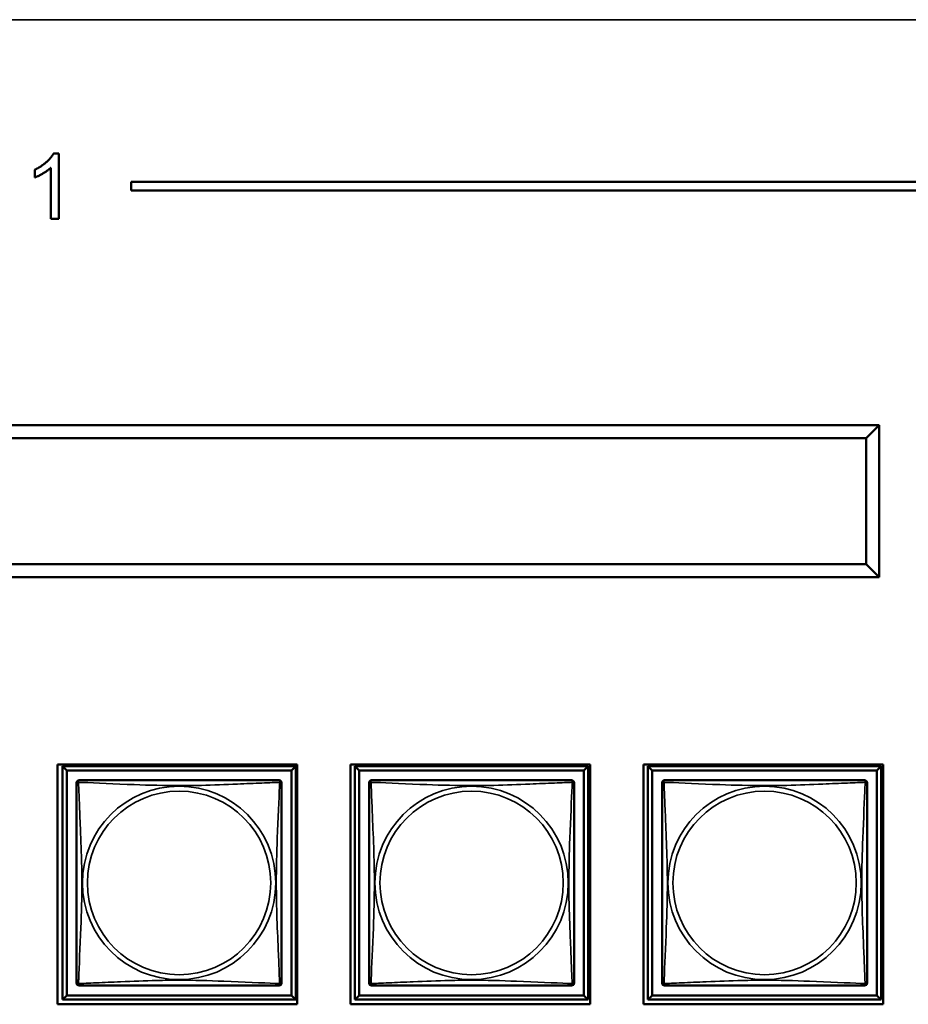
# Model space of a CAD drawing. Header units: inches. Extents: x 0.2 to 58.8, y 1.7 to 68.8.
# Tile 261 of 283: x 45.2 to 47.3, y 57.9 to 60.2. Entities that reach past the tile are written whole.
import ezdxf

# ---------------------------------------------------------------- set-up
doc = ezdxf.new("R2010")
doc.units = ezdxf.units.IN
doc.header["$MEASUREMENT"] = 0
doc.layers.add('Visible (ANSI)', color=7, linetype='Continuous', lineweight=50)
doc.layers.add('Visible Narrow (ANSI)', color=7, linetype='Continuous', lineweight=35)

msp = doc.modelspace()

# ---------------------------------------------------------------- linework, layer by layer
at = {"layer": 'Visible (ANSI)'}
for p, q in [((45.2836, 59.8523), (45.2955, 59.8523)), ((45.2955, 59.8523), (45.2955, 59.7017)), ((45.2403, 59.7968), (45.2403, 59.8147)), ((45.2771, 59.7017), (45.2771, 59.819)), ((45.4621, 59.7668), (45.4621, 59.7868)), ((45.4621, 59.7868), (52.3602, 59.7868)), ((52.3602, 59.7668), (45.4621, 59.7668)), ((45.2955, 59.7017), (45.2771, 59.7017)), ((47.1855, 59.2267), (44.6135, 59.2267)), ((47.1855, 59.2267), (47.1555, 59.1967)), ((47.1855, 58.8767), (47.1855, 59.2267)), ((44.6435, 59.1967), (47.1555, 59.1967)), ((47.1555, 59.1967), (47.1555, 58.9067)), ((47.1555, 58.9067), (44.6435, 58.9067)), ((47.1855, 58.8767), (47.1555, 58.9067)), ((44.6135, 58.8767), (47.1855, 58.8767)), ((45.2925, 57.893), (45.2925, 58.4454)), ((45.2925, 58.4454), (45.8449, 58.4454)), ((45.8449, 58.4454), (45.8449, 57.893)), ((45.9675, 57.893), (45.9675, 58.4454)), ((45.9675, 58.4454), (46.5199, 58.4454)), ((46.5199, 58.4454), (46.5199, 57.893)), ((46.6425, 57.893), (46.6425, 58.4454)), ((46.6425, 58.4454), (47.1949, 58.4454)), ((47.1949, 58.4454), (47.1949, 57.893)), ((45.304, 58.4412), (45.8414, 58.4412)), ((45.3138, 58.4313), (45.304, 58.4412)), ((45.304, 57.9038), (45.304, 58.4412)), ((45.3138, 58.4313), (45.8316, 58.4313)), ((45.3138, 57.9136), (45.3138, 58.4313)), ((45.8414, 58.4412), (45.8316, 58.4313)), ((45.8316, 58.4313), (45.8316, 57.9136)), ((45.8414, 58.4412), (45.8414, 57.9038)), ((45.978, 58.4412), (46.5154, 58.4412)), ((45.9878, 58.4313), (45.978, 58.4412)), ((45.978, 57.9038), (45.978, 58.4412)), ((45.9878, 58.4313), (46.5056, 58.4313)), ((45.9878, 57.9136), (45.9878, 58.4313)), ((46.5154, 58.4412), (46.5056, 58.4313)), ((46.5056, 58.4313), (46.5056, 57.9136)), ((46.5154, 58.4412), (46.5154, 57.9038)), ((46.653, 58.4412), (47.1904, 58.4412)), ((46.6628, 58.4313), (46.653, 58.4412)), ((46.653, 57.9038), (46.653, 58.4412)), ((46.6628, 58.4313), (47.1806, 58.4313)), ((46.6628, 57.9136), (46.6628, 58.4313)), ((47.1904, 58.4412), (47.1806, 58.4313)), ((47.1806, 58.4313), (47.1806, 57.9136)), ((47.1904, 58.4412), (47.1904, 57.9038)), ((45.3138, 57.9136), (45.304, 57.9038)), ((45.8414, 57.9038), (45.304, 57.9038)), ((45.8316, 57.9136), (45.3138, 57.9136)), ((45.8316, 57.9136), (45.8414, 57.9038)), ((45.9878, 57.9136), (45.978, 57.9038)), ((46.5154, 57.9038), (45.978, 57.9038)), ((46.5056, 57.9136), (45.9878, 57.9136)), ((46.5056, 57.9136), (46.5154, 57.9038)), ((46.6628, 57.9136), (46.653, 57.9038)), ((47.1904, 57.9038), (46.653, 57.9038)), ((47.1806, 57.9136), (46.6628, 57.9136)), ((47.1806, 57.9136), (47.1904, 57.9038)), ((45.8449, 57.893), (45.2925, 57.893)), ((46.5199, 57.893), (45.9675, 57.893)), ((47.1949, 57.893), (46.6425, 57.893))]:
    msp.add_line(p, q, dxfattribs=at)
for centre, start, end in [((45.3424, 58.4028), 90, 180), ((45.803, 58.4028), 0, 90), ((46.0164, 58.4028), 90, 180), ((46.477, 58.4028), 0, 90), ((46.6914, 58.4028), 90, 180), ((47.152, 58.4028), 0, 90), ((45.3424, 57.9422), 180, 270), ((45.803, 57.9422), 270, 360), ((46.0164, 57.9422), 180, 270), ((46.477, 57.9422), 270, 360), ((46.6914, 57.9422), 180, 270), ((47.152, 57.9422), 270, 360)]:
    msp.add_arc(centre, 0.00591, start, end, dxfattribs=at)
for points in [[(45.2403, 59.8147), (45.2557, 59.8219), (45.2788, 59.8426), (45.2836, 59.8523)], [(45.2771, 59.819), (45.2705, 59.8127), (45.2489, 59.8), (45.2403, 59.7968)]]:
    msp.add_open_spline(points, degree=2, dxfattribs=at)
for points in [[(45.3365, 58.4028), (45.3365, 58.4022), (45.3365, 58.3995), (45.3365, 58.3951), (45.3365, 58.387), (45.3365, 58.3731), (45.3365, 58.3569), (45.3365, 58.3408), (45.3365, 58.3226), (45.3365, 58.304), (45.3365, 58.2776), (45.3365, 58.2503), (45.3365, 58.2232), (45.3365, 58.2063), (45.3365, 58.1894), (45.3365, 58.1725), (45.3365, 58.1386), (45.3365, 58.1048), (45.3365, 58.0711), (45.3365, 58.0291), (45.3365, 57.9851), (45.3365, 57.9596), (45.3365, 57.9495), (45.3365, 57.9431), (45.3365, 57.9422)], [(45.803, 58.4087), (45.8024, 58.4087), (45.7997, 58.4087), (45.7953, 58.4087), (45.7872, 58.4087), (45.7733, 58.4087), (45.7571, 58.4087), (45.741, 58.4087), (45.7228, 58.4087), (45.7042, 58.4087), (45.6778, 58.4087), (45.6505, 58.4087), (45.6235, 58.4087), (45.6065, 58.4087), (45.5896, 58.4087), (45.5727, 58.4087), (45.5388, 58.4087), (45.505, 58.4087), (45.4713, 58.4087), (45.4293, 58.4087), (45.3854, 58.4087), (45.3598, 58.4087), (45.3497, 58.4087), (45.3433, 58.4087), (45.3424, 58.4087)], [(45.8089, 57.9422), (45.8089, 57.9427), (45.8089, 57.9455), (45.8089, 57.9499), (45.8089, 57.958), (45.8089, 57.9719), (45.8089, 57.988), (45.8089, 58.0042), (45.8089, 58.0224), (45.8089, 58.041), (45.8089, 58.0674), (45.8089, 58.0947), (45.8089, 58.1217), (45.8089, 58.1386), (45.8089, 58.1556), (45.8089, 58.1725), (45.8089, 58.2063), (45.8089, 58.2402), (45.8089, 58.2739), (45.8089, 58.3159), (45.8089, 58.3598), (45.8089, 58.3854), (45.8089, 58.3954), (45.8089, 58.4018), (45.8089, 58.4028)], [(46.0105, 58.4028), (46.0105, 58.4022), (46.0105, 58.3995), (46.0105, 58.3951), (46.0105, 58.387), (46.0105, 58.3731), (46.0105, 58.3569), (46.0105, 58.3408), (46.0105, 58.3226), (46.0105, 58.304), (46.0105, 58.2776), (46.0105, 58.2503), (46.0105, 58.2232), (46.0105, 58.2063), (46.0105, 58.1894), (46.0105, 58.1725), (46.0105, 58.1386), (46.0105, 58.1048), (46.0105, 58.0711), (46.0105, 58.0291), (46.0105, 57.9851), (46.0105, 57.9596), (46.0105, 57.9495), (46.0105, 57.9431), (46.0105, 57.9422)], [(46.477, 58.4087), (46.4764, 58.4087), (46.4737, 58.4087), (46.4693, 58.4087), (46.4612, 58.4087), (46.4473, 58.4087), (46.4311, 58.4087), (46.415, 58.4087), (46.3968, 58.4087), (46.3782, 58.4087), (46.3518, 58.4087), (46.3245, 58.4087), (46.2975, 58.4087), (46.2805, 58.4087), (46.2636, 58.4087), (46.2467, 58.4087), (46.2128, 58.4087), (46.179, 58.4087), (46.1453, 58.4087), (46.1033, 58.4087), (46.0594, 58.4087), (46.0338, 58.4087), (46.0237, 58.4087), (46.0173, 58.4087), (46.0164, 58.4087)], [(46.4829, 57.9422), (46.4829, 57.9427), (46.4829, 57.9455), (46.4829, 57.9499), (46.4829, 57.958), (46.4829, 57.9719), (46.4829, 57.988), (46.4829, 58.0042), (46.4829, 58.0224), (46.4829, 58.041), (46.4829, 58.0674), (46.4829, 58.0947), (46.4829, 58.1217), (46.4829, 58.1386), (46.4829, 58.1556), (46.4829, 58.1725), (46.4829, 58.2063), (46.4829, 58.2402), (46.4829, 58.2739), (46.4829, 58.3159), (46.4829, 58.3598), (46.4829, 58.3854), (46.4829, 58.3954), (46.4829, 58.4018), (46.4829, 58.4028)], [(46.6855, 58.4028), (46.6855, 58.4022), (46.6855, 58.3995), (46.6855, 58.3951), (46.6855, 58.387), (46.6855, 58.3731), (46.6855, 58.3569), (46.6855, 58.3408), (46.6855, 58.3226), (46.6855, 58.304), (46.6855, 58.2776), (46.6855, 58.2503), (46.6855, 58.2232), (46.6855, 58.2063), (46.6855, 58.1894), (46.6855, 58.1725), (46.6855, 58.1386), (46.6855, 58.1048), (46.6855, 58.0711), (46.6855, 58.0291), (46.6855, 57.9851), (46.6855, 57.9596), (46.6855, 57.9495), (46.6855, 57.9431), (46.6855, 57.9422)], [(47.152, 58.4087), (47.1514, 58.4087), (47.1487, 58.4087), (47.1443, 58.4087), (47.1362, 58.4087), (47.1223, 58.4087), (47.1061, 58.4087), (47.09, 58.4087), (47.0718, 58.4087), (47.0532, 58.4087), (47.0268, 58.4087), (46.9995, 58.4087), (46.9725, 58.4087), (46.9555, 58.4087), (46.9386, 58.4087), (46.9217, 58.4087), (46.8878, 58.4087), (46.854, 58.4087), (46.8203, 58.4087), (46.7783, 58.4087), (46.7344, 58.4087), (46.7088, 58.4087), (46.6987, 58.4087), (46.6923, 58.4087), (46.6914, 58.4087)], [(47.1579, 57.9422), (47.1579, 57.9427), (47.1579, 57.9455), (47.1579, 57.9499), (47.1579, 57.958), (47.1579, 57.9719), (47.1579, 57.988), (47.1579, 58.0042), (47.1579, 58.0224), (47.1579, 58.041), (47.1579, 58.0674), (47.1579, 58.0947), (47.1579, 58.1217), (47.1579, 58.1386), (47.1579, 58.1556), (47.1579, 58.1725), (47.1579, 58.2063), (47.1579, 58.2402), (47.1579, 58.2739), (47.1579, 58.3159), (47.1579, 58.3598), (47.1579, 58.3854), (47.1579, 58.3954), (47.1579, 58.4018), (47.1579, 58.4028)], [(45.3424, 57.9363), (45.343, 57.9363), (45.3457, 57.9363), (45.3501, 57.9363), (45.3582, 57.9363), (45.3721, 57.9363), (45.3882, 57.9363), (45.4044, 57.9363), (45.4226, 57.9363), (45.4412, 57.9363), (45.4676, 57.9363), (45.4949, 57.9363), (45.5219, 57.9363), (45.5388, 57.9363), (45.5558, 57.9363), (45.5727, 57.9363), (45.6065, 57.9363), (45.6404, 57.9363), (45.6741, 57.9363), (45.7161, 57.9363), (45.76, 57.9363), (45.7856, 57.9363), (45.7957, 57.9363), (45.8021, 57.9363), (45.803, 57.9363)], [(46.0164, 57.9363), (46.017, 57.9363), (46.0197, 57.9363), (46.0241, 57.9363), (46.0322, 57.9363), (46.0461, 57.9363), (46.0622, 57.9363), (46.0784, 57.9363), (46.0966, 57.9363), (46.1152, 57.9363), (46.1416, 57.9363), (46.1689, 57.9363), (46.1959, 57.9363), (46.2128, 57.9363), (46.2298, 57.9363), (46.2467, 57.9363), (46.2805, 57.9363), (46.3144, 57.9363), (46.3481, 57.9363), (46.3901, 57.9363), (46.434, 57.9363), (46.4596, 57.9363), (46.4697, 57.9363), (46.4761, 57.9363), (46.477, 57.9363)], [(46.6914, 57.9363), (46.692, 57.9363), (46.6947, 57.9363), (46.6991, 57.9363), (46.7072, 57.9363), (46.7211, 57.9363), (46.7372, 57.9363), (46.7534, 57.9363), (46.7716, 57.9363), (46.7902, 57.9363), (46.8166, 57.9363), (46.8439, 57.9363), (46.8709, 57.9363), (46.8878, 57.9363), (46.9048, 57.9363), (46.9217, 57.9363), (46.9555, 57.9363), (46.9894, 57.9363), (47.0231, 57.9363), (47.0651, 57.9363), (47.109, 57.9363), (47.1346, 57.9363), (47.1447, 57.9363), (47.1511, 57.9363), (47.152, 57.9363)]]:
    msp.add_open_spline(points, degree=3, knots=[0.325731, 0.325731, 0.325731, 0.325731, 0.404774, 0.404774, 0.404774, 0.550532, 0.550532, 0.550532, 0.69629, 0.69629, 0.69629, 0.902598, 0.902598, 0.902598, 1.03154, 1.03154, 1.03154, 1.289425, 1.289425, 1.289425, 1.610774, 1.610774, 1.610774, 1.73735, 1.73735, 1.73735, 1.73735], dxfattribs=at)
at = {"layer": 'Visible Narrow (ANSI)'}
msp.add_line((53.1829, 60.16), (21.4369, 60.16), dxfattribs=at)
for centre, radius in [((45.5727, 58.1725), 0.2227), ((45.5727, 58.1725), 0.2113), ((46.2467, 58.1725), 0.2227), ((46.2467, 58.1725), 0.2113), ((46.9217, 58.1725), 0.2227), ((46.9217, 58.1725), 0.2113)]:
    msp.add_circle(centre, radius, dxfattribs=at)
for points, knots in [([(45.3365, 58.4028), (45.3365, 58.4029), (45.3365, 58.403), (45.3365, 58.4033), (45.3366, 58.4035), (45.3367, 58.4037), (45.3368, 58.4039), (45.3369, 58.404), (45.337, 58.4041), (45.3372, 58.4042), (45.3374, 58.4043), (45.338, 58.4045), (45.3385, 58.4046), (45.3396, 58.4045), (45.3402, 58.4044), (45.341, 58.4042)], [-0.0844808, -0.0844808, -0.0844808, -0.0844808, -0.06943799, -0.06943799, -0.05587828, -0.05587828, -0.04740346, -0.04740346, -0.04210669, -0.04210669, -0.03151317, -0.03151317, -0.01456352, -0.01456352, 0.00026741, 0.00026741, 0.00026741, 0.00026741]), ([(45.341, 58.4042), (45.3408, 58.4049), (45.3407, 58.4056), (45.3406, 58.4067), (45.3407, 58.4072), (45.3408, 58.4078), (45.3409, 58.4079), (45.3411, 58.4082), (45.3412, 58.4082), (45.3413, 58.4084), (45.3414, 58.4085), (45.3417, 58.4086), (45.3419, 58.4086), (45.3422, 58.4087), (45.3423, 58.4087), (45.3424, 58.4087)], [-0.00026741, -0.00026741, -0.00026741, -0.00026741, 0.01456352, 0.01456352, 0.03151317, 0.03151317, 0.04210669, 0.04210669, 0.04740346, 0.04740346, 0.05587828, 0.05587828, 0.06943799, 0.06943799, 0.0844808, 0.0844808, 0.0844808, 0.0844808]), ([(45.341, 57.9408), (45.3411, 57.9436), (45.3413, 57.9471), (45.3414, 57.9511), (45.3425, 57.9787), (45.3446, 58.0258), (45.3463, 58.0693), (45.3477, 58.1042), (45.3487, 58.1384), (45.3487, 58.1725), (45.3487, 58.1895), (45.3485, 58.2066), (45.348, 58.2237), (45.3474, 58.2512), (45.3462, 58.2794), (45.345, 58.307), (45.3442, 58.3266), (45.3434, 58.3459), (45.3427, 58.3632), (45.3419, 58.3804), (45.3414, 58.3953), (45.341, 58.4042)], [-1.657319, -1.657319, -1.657319, -1.657319, -1.610774, -1.610774, -1.610774, -1.289425, -1.289425, -1.289425, -1.03154, -1.03154, -1.03154, -0.902598, -0.902598, -0.902598, -0.69629, -0.69629, -0.69629, -0.550532, -0.550532, -0.550532, -0.405761, -0.405761, -0.405761, -0.405761]), ([(45.341, 58.4042), (45.3438, 58.404), (45.3473, 58.4039), (45.3513, 58.4038), (45.379, 58.4027), (45.426, 58.4005), (45.4695, 58.3988), (45.5044, 58.3975), (45.5386, 58.3965), (45.5727, 58.3965), (45.5897, 58.3965), (45.6068, 58.3967), (45.624, 58.3971), (45.6514, 58.3978), (45.6796, 58.3989), (45.7072, 58.4001), (45.7268, 58.4009), (45.7461, 58.4018), (45.7634, 58.4025), (45.7806, 58.4032), (45.7955, 58.4038), (45.8044, 58.4042)], [-1.657319, -1.657319, -1.657319, -1.657319, -1.610774, -1.610774, -1.610774, -1.289425, -1.289425, -1.289425, -1.03154, -1.03154, -1.03154, -0.902598, -0.902598, -0.902598, -0.69629, -0.69629, -0.69629, -0.550532, -0.550532, -0.550532, -0.405761, -0.405761, -0.405761, -0.405761]), ([(45.8044, 58.4042), (45.8043, 58.4013), (45.8041, 58.3978), (45.804, 58.3938), (45.8029, 58.3662), (45.8008, 58.3192), (45.799, 58.2757), (45.7977, 58.2407), (45.7967, 58.2066), (45.7967, 58.1725), (45.7967, 58.1554), (45.7969, 58.1384), (45.7973, 58.1212), (45.798, 58.0937), (45.7992, 58.0656), (45.8003, 58.0379), (45.8012, 58.0184), (45.802, 57.999), (45.8027, 57.9817), (45.8034, 57.9646), (45.804, 57.9496), (45.8044, 57.9408)], [-1.657319, -1.657319, -1.657319, -1.657319, -1.610774, -1.610774, -1.610774, -1.289425, -1.289425, -1.289425, -1.03154, -1.03154, -1.03154, -0.902598, -0.902598, -0.902598, -0.69629, -0.69629, -0.69629, -0.550532, -0.550532, -0.550532, -0.405761, -0.405761, -0.405761, -0.405761]), ([(45.803, 58.4087), (45.8031, 58.4087), (45.8032, 58.4087), (45.8035, 58.4086), (45.8037, 58.4086), (45.804, 58.4085), (45.8041, 58.4084), (45.8042, 58.4082), (45.8043, 58.4082), (45.8044, 58.4079), (45.8045, 58.4078), (45.8047, 58.4072), (45.8048, 58.4067), (45.8047, 58.4056), (45.8046, 58.4049), (45.8044, 58.4042)], [-0.0844808, -0.0844808, -0.0844808, -0.0844808, -0.06943799, -0.06943799, -0.05587828, -0.05587828, -0.04740346, -0.04740346, -0.04210669, -0.04210669, -0.03151317, -0.03151317, -0.01456352, -0.01456352, 0.00026741, 0.00026741, 0.00026741, 0.00026741]), ([(45.8044, 58.4042), (45.8051, 58.4044), (45.8058, 58.4045), (45.8069, 58.4046), (45.8074, 58.4045), (45.808, 58.4043), (45.8082, 58.4042), (45.8084, 58.4041), (45.8084, 58.404), (45.8086, 58.4039), (45.8087, 58.4037), (45.8088, 58.4035), (45.8089, 58.4033), (45.8089, 58.403), (45.8089, 58.4029), (45.8089, 58.4028)], [-0.00026741, -0.00026741, -0.00026741, -0.00026741, 0.01456352, 0.01456352, 0.03151317, 0.03151317, 0.04210669, 0.04210669, 0.04740346, 0.04740346, 0.05587828, 0.05587828, 0.06943799, 0.06943799, 0.0844808, 0.0844808, 0.0844808, 0.0844808]), ([(46.0105, 58.4028), (46.0105, 58.4029), (46.0105, 58.403), (46.0105, 58.4033), (46.0106, 58.4035), (46.0107, 58.4037), (46.0108, 58.4039), (46.0109, 58.404), (46.011, 58.4041), (46.0112, 58.4042), (46.0114, 58.4043), (46.012, 58.4045), (46.0125, 58.4046), (46.0136, 58.4045), (46.0142, 58.4044), (46.015, 58.4042)], [-0.0844808, -0.0844808, -0.0844808, -0.0844808, -0.06943799, -0.06943799, -0.05587828, -0.05587828, -0.04740346, -0.04740346, -0.04210669, -0.04210669, -0.03151317, -0.03151317, -0.01456352, -0.01456352, 0.00026741, 0.00026741, 0.00026741, 0.00026741]), ([(46.015, 58.4042), (46.0148, 58.4049), (46.0147, 58.4056), (46.0146, 58.4067), (46.0147, 58.4072), (46.0148, 58.4078), (46.0149, 58.4079), (46.0151, 58.4082), (46.0152, 58.4082), (46.0153, 58.4084), (46.0154, 58.4085), (46.0157, 58.4086), (46.0159, 58.4086), (46.0162, 58.4087), (46.0163, 58.4087), (46.0164, 58.4087)], [-0.00026741, -0.00026741, -0.00026741, -0.00026741, 0.01456352, 0.01456352, 0.03151317, 0.03151317, 0.04210669, 0.04210669, 0.04740346, 0.04740346, 0.05587828, 0.05587828, 0.06943799, 0.06943799, 0.0844808, 0.0844808, 0.0844808, 0.0844808]), ([(46.015, 57.9408), (46.0151, 57.9436), (46.0153, 57.9471), (46.0154, 57.9511), (46.0165, 57.9787), (46.0186, 58.0258), (46.0203, 58.0693), (46.0217, 58.1042), (46.0227, 58.1384), (46.0227, 58.1725), (46.0227, 58.1895), (46.0225, 58.2066), (46.022, 58.2237), (46.0214, 58.2512), (46.0202, 58.2794), (46.019, 58.307), (46.0182, 58.3266), (46.0174, 58.3459), (46.0167, 58.3632), (46.0159, 58.3804), (46.0154, 58.3953), (46.015, 58.4042)], [-1.657319, -1.657319, -1.657319, -1.657319, -1.610774, -1.610774, -1.610774, -1.289425, -1.289425, -1.289425, -1.03154, -1.03154, -1.03154, -0.902598, -0.902598, -0.902598, -0.69629, -0.69629, -0.69629, -0.550532, -0.550532, -0.550532, -0.405761, -0.405761, -0.405761, -0.405761]), ([(46.015, 58.4042), (46.0178, 58.404), (46.0213, 58.4039), (46.0253, 58.4038), (46.053, 58.4027), (46.1, 58.4005), (46.1435, 58.3988), (46.1784, 58.3975), (46.2126, 58.3965), (46.2467, 58.3965), (46.2637, 58.3965), (46.2808, 58.3967), (46.298, 58.3971), (46.3254, 58.3978), (46.3536, 58.3989), (46.3812, 58.4001), (46.4008, 58.4009), (46.4201, 58.4018), (46.4374, 58.4025), (46.4546, 58.4032), (46.4695, 58.4038), (46.4784, 58.4042)], [-1.657319, -1.657319, -1.657319, -1.657319, -1.610774, -1.610774, -1.610774, -1.289425, -1.289425, -1.289425, -1.03154, -1.03154, -1.03154, -0.902598, -0.902598, -0.902598, -0.69629, -0.69629, -0.69629, -0.550532, -0.550532, -0.550532, -0.405761, -0.405761, -0.405761, -0.405761]), ([(46.4784, 58.4042), (46.4783, 58.4013), (46.4781, 58.3978), (46.478, 58.3938), (46.4769, 58.3662), (46.4748, 58.3192), (46.473, 58.2757), (46.4717, 58.2407), (46.4707, 58.2066), (46.4707, 58.1725), (46.4707, 58.1554), (46.4709, 58.1384), (46.4713, 58.1212), (46.472, 58.0937), (46.4732, 58.0656), (46.4743, 58.0379), (46.4752, 58.0184), (46.476, 57.999), (46.4767, 57.9817), (46.4774, 57.9646), (46.478, 57.9496), (46.4784, 57.9408)], [-1.657319, -1.657319, -1.657319, -1.657319, -1.610774, -1.610774, -1.610774, -1.289425, -1.289425, -1.289425, -1.03154, -1.03154, -1.03154, -0.902598, -0.902598, -0.902598, -0.69629, -0.69629, -0.69629, -0.550532, -0.550532, -0.550532, -0.405761, -0.405761, -0.405761, -0.405761]), ([(46.477, 58.4087), (46.4771, 58.4087), (46.4772, 58.4087), (46.4775, 58.4086), (46.4777, 58.4086), (46.478, 58.4085), (46.4781, 58.4084), (46.4782, 58.4082), (46.4783, 58.4082), (46.4784, 58.4079), (46.4785, 58.4078), (46.4787, 58.4072), (46.4788, 58.4067), (46.4787, 58.4056), (46.4786, 58.4049), (46.4784, 58.4042)], [-0.0844808, -0.0844808, -0.0844808, -0.0844808, -0.06943799, -0.06943799, -0.05587828, -0.05587828, -0.04740346, -0.04740346, -0.04210669, -0.04210669, -0.03151317, -0.03151317, -0.01456352, -0.01456352, 0.00026741, 0.00026741, 0.00026741, 0.00026741]), ([(46.4784, 58.4042), (46.4791, 58.4044), (46.4798, 58.4045), (46.4809, 58.4046), (46.4814, 58.4045), (46.482, 58.4043), (46.4822, 58.4042), (46.4824, 58.4041), (46.4824, 58.404), (46.4826, 58.4039), (46.4827, 58.4037), (46.4828, 58.4035), (46.4829, 58.4033), (46.4829, 58.403), (46.4829, 58.4029), (46.4829, 58.4028)], [-0.00026741, -0.00026741, -0.00026741, -0.00026741, 0.01456352, 0.01456352, 0.03151317, 0.03151317, 0.04210669, 0.04210669, 0.04740346, 0.04740346, 0.05587828, 0.05587828, 0.06943799, 0.06943799, 0.0844808, 0.0844808, 0.0844808, 0.0844808]), ([(46.6855, 58.4028), (46.6855, 58.4029), (46.6855, 58.403), (46.6855, 58.4033), (46.6856, 58.4035), (46.6857, 58.4037), (46.6858, 58.4039), (46.6859, 58.404), (46.686, 58.4041), (46.6862, 58.4042), (46.6864, 58.4043), (46.687, 58.4045), (46.6875, 58.4046), (46.6886, 58.4045), (46.6892, 58.4044), (46.69, 58.4042)], [-0.0844808, -0.0844808, -0.0844808, -0.0844808, -0.06943799, -0.06943799, -0.05587828, -0.05587828, -0.04740346, -0.04740346, -0.04210669, -0.04210669, -0.03151317, -0.03151317, -0.01456352, -0.01456352, 0.00026741, 0.00026741, 0.00026741, 0.00026741]), ([(46.69, 58.4042), (46.6898, 58.4049), (46.6897, 58.4056), (46.6896, 58.4067), (46.6897, 58.4072), (46.6898, 58.4078), (46.6899, 58.4079), (46.6901, 58.4082), (46.6902, 58.4082), (46.6903, 58.4084), (46.6904, 58.4085), (46.6907, 58.4086), (46.6909, 58.4086), (46.6912, 58.4087), (46.6913, 58.4087), (46.6914, 58.4087)], [-0.00026741, -0.00026741, -0.00026741, -0.00026741, 0.01456352, 0.01456352, 0.03151317, 0.03151317, 0.04210669, 0.04210669, 0.04740346, 0.04740346, 0.05587828, 0.05587828, 0.06943799, 0.06943799, 0.0844808, 0.0844808, 0.0844808, 0.0844808]), ([(46.69, 57.9408), (46.6901, 57.9436), (46.6903, 57.9471), (46.6904, 57.9511), (46.6915, 57.9787), (46.6936, 58.0258), (46.6953, 58.0693), (46.6967, 58.1042), (46.6977, 58.1384), (46.6977, 58.1725), (46.6977, 58.1895), (46.6975, 58.2066), (46.697, 58.2237), (46.6964, 58.2512), (46.6952, 58.2794), (46.694, 58.307), (46.6932, 58.3266), (46.6924, 58.3459), (46.6917, 58.3632), (46.6909, 58.3804), (46.6904, 58.3953), (46.69, 58.4042)], [-1.657319, -1.657319, -1.657319, -1.657319, -1.610774, -1.610774, -1.610774, -1.289425, -1.289425, -1.289425, -1.03154, -1.03154, -1.03154, -0.902598, -0.902598, -0.902598, -0.69629, -0.69629, -0.69629, -0.550532, -0.550532, -0.550532, -0.405761, -0.405761, -0.405761, -0.405761]), ([(46.69, 58.4042), (46.6928, 58.404), (46.6963, 58.4039), (46.7003, 58.4038), (46.728, 58.4027), (46.775, 58.4005), (46.8185, 58.3988), (46.8534, 58.3975), (46.8876, 58.3965), (46.9217, 58.3965), (46.9387, 58.3965), (46.9558, 58.3967), (46.973, 58.3971), (47.0004, 58.3978), (47.0286, 58.3989), (47.0562, 58.4001), (47.0758, 58.4009), (47.0951, 58.4018), (47.1124, 58.4025), (47.1296, 58.4032), (47.1445, 58.4038), (47.1534, 58.4042)], [-1.657319, -1.657319, -1.657319, -1.657319, -1.610774, -1.610774, -1.610774, -1.289425, -1.289425, -1.289425, -1.03154, -1.03154, -1.03154, -0.902598, -0.902598, -0.902598, -0.69629, -0.69629, -0.69629, -0.550532, -0.550532, -0.550532, -0.405761, -0.405761, -0.405761, -0.405761]), ([(47.1534, 58.4042), (47.1533, 58.4013), (47.1531, 58.3978), (47.153, 58.3938), (47.1519, 58.3662), (47.1498, 58.3192), (47.148, 58.2757), (47.1467, 58.2407), (47.1457, 58.2066), (47.1457, 58.1725), (47.1457, 58.1554), (47.1459, 58.1384), (47.1463, 58.1212), (47.147, 58.0937), (47.1482, 58.0656), (47.1493, 58.0379), (47.1502, 58.0184), (47.151, 57.999), (47.1517, 57.9817), (47.1524, 57.9646), (47.153, 57.9496), (47.1534, 57.9408)], [-1.657319, -1.657319, -1.657319, -1.657319, -1.610774, -1.610774, -1.610774, -1.289425, -1.289425, -1.289425, -1.03154, -1.03154, -1.03154, -0.902598, -0.902598, -0.902598, -0.69629, -0.69629, -0.69629, -0.550532, -0.550532, -0.550532, -0.405761, -0.405761, -0.405761, -0.405761]), ([(47.152, 58.4087), (47.1521, 58.4087), (47.1522, 58.4087), (47.1525, 58.4086), (47.1527, 58.4086), (47.153, 58.4085), (47.1531, 58.4084), (47.1532, 58.4082), (47.1533, 58.4082), (47.1534, 58.4079), (47.1535, 58.4078), (47.1537, 58.4072), (47.1538, 58.4067), (47.1537, 58.4056), (47.1536, 58.4049), (47.1534, 58.4042)], [-0.0844808, -0.0844808, -0.0844808, -0.0844808, -0.06943799, -0.06943799, -0.05587828, -0.05587828, -0.04740346, -0.04740346, -0.04210669, -0.04210669, -0.03151317, -0.03151317, -0.01456352, -0.01456352, 0.00026741, 0.00026741, 0.00026741, 0.00026741]), ([(47.1534, 58.4042), (47.1541, 58.4044), (47.1548, 58.4045), (47.1559, 58.4046), (47.1564, 58.4045), (47.157, 58.4043), (47.1572, 58.4042), (47.1574, 58.4041), (47.1574, 58.404), (47.1576, 58.4039), (47.1577, 58.4037), (47.1578, 58.4035), (47.1579, 58.4033), (47.1579, 58.403), (47.1579, 58.4029), (47.1579, 58.4028)], [-0.00026741, -0.00026741, -0.00026741, -0.00026741, 0.01456352, 0.01456352, 0.03151317, 0.03151317, 0.04210669, 0.04210669, 0.04740346, 0.04740346, 0.05587828, 0.05587828, 0.06943799, 0.06943799, 0.0844808, 0.0844808, 0.0844808, 0.0844808]), ([(45.8044, 57.9408), (45.8015, 57.9409), (45.798, 57.941), (45.794, 57.9412), (45.7664, 57.9423), (45.7194, 57.9444), (45.6759, 57.9461), (45.641, 57.9475), (45.6068, 57.9485), (45.5727, 57.9485), (45.5557, 57.9485), (45.5386, 57.9483), (45.5214, 57.9478), (45.4939, 57.9472), (45.4658, 57.946), (45.4381, 57.9448), (45.4186, 57.944), (45.3992, 57.9432), (45.382, 57.9424), (45.3648, 57.9417), (45.3498, 57.9411), (45.341, 57.9408)], [-1.657319, -1.657319, -1.657319, -1.657319, -1.610774, -1.610774, -1.610774, -1.289425, -1.289425, -1.289425, -1.03154, -1.03154, -1.03154, -0.902598, -0.902598, -0.902598, -0.69629, -0.69629, -0.69629, -0.550532, -0.550532, -0.550532, -0.405761, -0.405761, -0.405761, -0.405761]), ([(46.4784, 57.9408), (46.4755, 57.9409), (46.472, 57.941), (46.468, 57.9412), (46.4404, 57.9423), (46.3934, 57.9444), (46.3499, 57.9461), (46.315, 57.9475), (46.2808, 57.9485), (46.2467, 57.9485), (46.2297, 57.9485), (46.2126, 57.9483), (46.1954, 57.9478), (46.1679, 57.9472), (46.1398, 57.946), (46.1121, 57.9448), (46.0926, 57.944), (46.0732, 57.9432), (46.056, 57.9424), (46.0388, 57.9417), (46.0238, 57.9411), (46.015, 57.9408)], [-1.657319, -1.657319, -1.657319, -1.657319, -1.610774, -1.610774, -1.610774, -1.289425, -1.289425, -1.289425, -1.03154, -1.03154, -1.03154, -0.902598, -0.902598, -0.902598, -0.69629, -0.69629, -0.69629, -0.550532, -0.550532, -0.550532, -0.405761, -0.405761, -0.405761, -0.405761]), ([(47.1534, 57.9408), (47.1505, 57.9409), (47.147, 57.941), (47.143, 57.9412), (47.1154, 57.9423), (47.0684, 57.9444), (47.0249, 57.9461), (46.99, 57.9475), (46.9558, 57.9485), (46.9217, 57.9485), (46.9047, 57.9485), (46.8876, 57.9483), (46.8704, 57.9478), (46.8429, 57.9472), (46.8148, 57.946), (46.7871, 57.9448), (46.7676, 57.944), (46.7482, 57.9432), (46.731, 57.9424), (46.7138, 57.9417), (46.6988, 57.9411), (46.69, 57.9408)], [-1.657319, -1.657319, -1.657319, -1.657319, -1.610774, -1.610774, -1.610774, -1.289425, -1.289425, -1.289425, -1.03154, -1.03154, -1.03154, -0.902598, -0.902598, -0.902598, -0.69629, -0.69629, -0.69629, -0.550532, -0.550532, -0.550532, -0.405761, -0.405761, -0.405761, -0.405761]), ([(45.341, 57.9408), (45.3402, 57.9406), (45.3396, 57.9405), (45.3385, 57.9404), (45.338, 57.9405), (45.3374, 57.9406), (45.3372, 57.9407), (45.337, 57.9409), (45.3369, 57.9409), (45.3368, 57.9411), (45.3367, 57.9412), (45.3366, 57.9415), (45.3365, 57.9416), (45.3365, 57.9419), (45.3365, 57.9421), (45.3365, 57.9422)], [-0.00026741, -0.00026741, -0.00026741, -0.00026741, 0.01456352, 0.01456352, 0.03151317, 0.03151317, 0.04210669, 0.04210669, 0.04740346, 0.04740346, 0.05587828, 0.05587828, 0.06943799, 0.06943799, 0.0844808, 0.0844808, 0.0844808, 0.0844808]), ([(45.3424, 57.9363), (45.3423, 57.9363), (45.3422, 57.9363), (45.3419, 57.9363), (45.3417, 57.9364), (45.3414, 57.9365), (45.3413, 57.9366), (45.3412, 57.9367), (45.3411, 57.9368), (45.3409, 57.937), (45.3408, 57.9372), (45.3407, 57.9378), (45.3406, 57.9382), (45.3407, 57.9394), (45.3408, 57.94), (45.341, 57.9408)], [-0.0844808, -0.0844808, -0.0844808, -0.0844808, -0.06943799, -0.06943799, -0.05587828, -0.05587828, -0.04740346, -0.04740346, -0.04210669, -0.04210669, -0.03151317, -0.03151317, -0.01456352, -0.01456352, 0.00026741, 0.00026741, 0.00026741, 0.00026741]), ([(45.8044, 57.9408), (45.8046, 57.94), (45.8047, 57.9394), (45.8048, 57.9382), (45.8047, 57.9378), (45.8045, 57.9372), (45.8044, 57.937), (45.8043, 57.9368), (45.8042, 57.9367), (45.8041, 57.9366), (45.804, 57.9365), (45.8037, 57.9364), (45.8035, 57.9363), (45.8032, 57.9363), (45.8031, 57.9363), (45.803, 57.9363)], [-0.00026741, -0.00026741, -0.00026741, -0.00026741, 0.01456352, 0.01456352, 0.03151317, 0.03151317, 0.04210669, 0.04210669, 0.04740346, 0.04740346, 0.05587828, 0.05587828, 0.06943799, 0.06943799, 0.0844808, 0.0844808, 0.0844808, 0.0844808]), ([(45.8089, 57.9422), (45.8089, 57.9421), (45.8089, 57.9419), (45.8089, 57.9416), (45.8088, 57.9415), (45.8087, 57.9412), (45.8086, 57.9411), (45.8084, 57.9409), (45.8084, 57.9409), (45.8082, 57.9407), (45.808, 57.9406), (45.8074, 57.9405), (45.8069, 57.9404), (45.8058, 57.9405), (45.8051, 57.9406), (45.8044, 57.9408)], [-0.0844808, -0.0844808, -0.0844808, -0.0844808, -0.06943799, -0.06943799, -0.05587828, -0.05587828, -0.04740346, -0.04740346, -0.04210669, -0.04210669, -0.03151317, -0.03151317, -0.01456352, -0.01456352, 0.00026741, 0.00026741, 0.00026741, 0.00026741]), ([(46.015, 57.9408), (46.0142, 57.9406), (46.0136, 57.9405), (46.0125, 57.9404), (46.012, 57.9405), (46.0114, 57.9406), (46.0112, 57.9407), (46.011, 57.9409), (46.0109, 57.9409), (46.0108, 57.9411), (46.0107, 57.9412), (46.0106, 57.9415), (46.0105, 57.9416), (46.0105, 57.9419), (46.0105, 57.9421), (46.0105, 57.9422)], [-0.00026741, -0.00026741, -0.00026741, -0.00026741, 0.01456352, 0.01456352, 0.03151317, 0.03151317, 0.04210669, 0.04210669, 0.04740346, 0.04740346, 0.05587828, 0.05587828, 0.06943799, 0.06943799, 0.0844808, 0.0844808, 0.0844808, 0.0844808]), ([(46.0164, 57.9363), (46.0163, 57.9363), (46.0162, 57.9363), (46.0159, 57.9363), (46.0157, 57.9364), (46.0154, 57.9365), (46.0153, 57.9366), (46.0152, 57.9367), (46.0151, 57.9368), (46.0149, 57.937), (46.0148, 57.9372), (46.0147, 57.9378), (46.0146, 57.9382), (46.0147, 57.9394), (46.0148, 57.94), (46.015, 57.9408)], [-0.0844808, -0.0844808, -0.0844808, -0.0844808, -0.06943799, -0.06943799, -0.05587828, -0.05587828, -0.04740346, -0.04740346, -0.04210669, -0.04210669, -0.03151317, -0.03151317, -0.01456352, -0.01456352, 0.00026741, 0.00026741, 0.00026741, 0.00026741]), ([(46.4784, 57.9408), (46.4786, 57.94), (46.4787, 57.9394), (46.4788, 57.9382), (46.4787, 57.9378), (46.4785, 57.9372), (46.4784, 57.937), (46.4783, 57.9368), (46.4782, 57.9367), (46.4781, 57.9366), (46.478, 57.9365), (46.4777, 57.9364), (46.4775, 57.9363), (46.4772, 57.9363), (46.4771, 57.9363), (46.477, 57.9363)], [-0.00026741, -0.00026741, -0.00026741, -0.00026741, 0.01456352, 0.01456352, 0.03151317, 0.03151317, 0.04210669, 0.04210669, 0.04740346, 0.04740346, 0.05587828, 0.05587828, 0.06943799, 0.06943799, 0.0844808, 0.0844808, 0.0844808, 0.0844808]), ([(46.4829, 57.9422), (46.4829, 57.9421), (46.4829, 57.9419), (46.4829, 57.9416), (46.4828, 57.9415), (46.4827, 57.9412), (46.4826, 57.9411), (46.4824, 57.9409), (46.4824, 57.9409), (46.4822, 57.9407), (46.482, 57.9406), (46.4814, 57.9405), (46.4809, 57.9404), (46.4798, 57.9405), (46.4791, 57.9406), (46.4784, 57.9408)], [-0.0844808, -0.0844808, -0.0844808, -0.0844808, -0.06943799, -0.06943799, -0.05587828, -0.05587828, -0.04740346, -0.04740346, -0.04210669, -0.04210669, -0.03151317, -0.03151317, -0.01456352, -0.01456352, 0.00026741, 0.00026741, 0.00026741, 0.00026741]), ([(46.69, 57.9408), (46.6892, 57.9406), (46.6886, 57.9405), (46.6875, 57.9404), (46.687, 57.9405), (46.6864, 57.9406), (46.6862, 57.9407), (46.686, 57.9409), (46.6859, 57.9409), (46.6858, 57.9411), (46.6857, 57.9412), (46.6856, 57.9415), (46.6855, 57.9416), (46.6855, 57.9419), (46.6855, 57.9421), (46.6855, 57.9422)], [-0.00026741, -0.00026741, -0.00026741, -0.00026741, 0.01456352, 0.01456352, 0.03151317, 0.03151317, 0.04210669, 0.04210669, 0.04740346, 0.04740346, 0.05587828, 0.05587828, 0.06943799, 0.06943799, 0.0844808, 0.0844808, 0.0844808, 0.0844808]), ([(46.6914, 57.9363), (46.6913, 57.9363), (46.6912, 57.9363), (46.6909, 57.9363), (46.6907, 57.9364), (46.6904, 57.9365), (46.6903, 57.9366), (46.6902, 57.9367), (46.6901, 57.9368), (46.6899, 57.937), (46.6898, 57.9372), (46.6897, 57.9378), (46.6896, 57.9382), (46.6897, 57.9394), (46.6898, 57.94), (46.69, 57.9408)], [-0.0844808, -0.0844808, -0.0844808, -0.0844808, -0.06943799, -0.06943799, -0.05587828, -0.05587828, -0.04740346, -0.04740346, -0.04210669, -0.04210669, -0.03151317, -0.03151317, -0.01456352, -0.01456352, 0.00026741, 0.00026741, 0.00026741, 0.00026741]), ([(47.1534, 57.9408), (47.1536, 57.94), (47.1537, 57.9394), (47.1538, 57.9382), (47.1537, 57.9378), (47.1535, 57.9372), (47.1534, 57.937), (47.1533, 57.9368), (47.1532, 57.9367), (47.1531, 57.9366), (47.153, 57.9365), (47.1527, 57.9364), (47.1525, 57.9363), (47.1522, 57.9363), (47.1521, 57.9363), (47.152, 57.9363)], [-0.00026741, -0.00026741, -0.00026741, -0.00026741, 0.01456352, 0.01456352, 0.03151317, 0.03151317, 0.04210669, 0.04210669, 0.04740346, 0.04740346, 0.05587828, 0.05587828, 0.06943799, 0.06943799, 0.0844808, 0.0844808, 0.0844808, 0.0844808]), ([(47.1579, 57.9422), (47.1579, 57.9421), (47.1579, 57.9419), (47.1579, 57.9416), (47.1578, 57.9415), (47.1577, 57.9412), (47.1576, 57.9411), (47.1574, 57.9409), (47.1574, 57.9409), (47.1572, 57.9407), (47.157, 57.9406), (47.1564, 57.9405), (47.1559, 57.9404), (47.1548, 57.9405), (47.1541, 57.9406), (47.1534, 57.9408)], [-0.0844808, -0.0844808, -0.0844808, -0.0844808, -0.06943799, -0.06943799, -0.05587828, -0.05587828, -0.04740346, -0.04740346, -0.04210669, -0.04210669, -0.03151317, -0.03151317, -0.01456352, -0.01456352, 0.00026741, 0.00026741, 0.00026741, 0.00026741])]:
    msp.add_open_spline(points, degree=3, knots=knots, dxfattribs=at)

doc.saveas('drawing.dxf')
